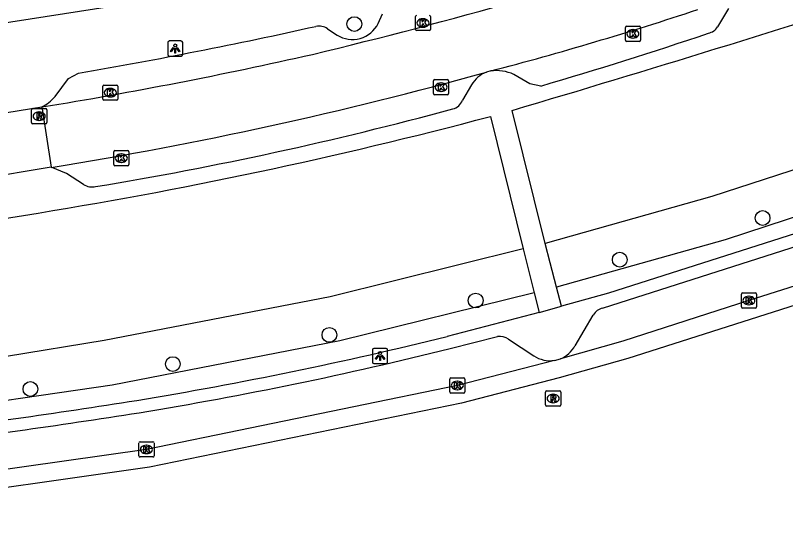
# Model space of a CAD drawing. Extents: x 158087 to 159494, y 382905 to 383981.
# Drawn here: x 159253 to 159304, y 382905 to 382940 of the extents above; entities that cross this region are included whole.
import ezdxf

# ---------------------------------------------------------------- set-up
doc = ezdxf.new("R2010")
doc.units = 0
for name, color, linetype in [('IMGEO_Berm_groen', 7, 'Continuous'), ('IMGEO_Boom', 7, 'Continuous'), ('IMGEO_Kolk', 7, 'Continuous'), ('IMGEO_Lichtpunt', 7, 'Continuous'), ('IMGEO_Rijbaan_lokaal_gesloten', 7, 'Continuous'), ('IMGEO_Rijbaan_lokaal_open', 7, 'Continuous'), ('IMGEO_Rioolput', 7, 'Continuous'), ('IMGEO_Voetpad_open', 7, 'Continuous')]:
    doc.layers.add(name, color=color, linetype=linetype)

msp = doc.modelspace()

# ---------------------------------------------------------------- linework, layer by layer
at = {"layer": 'IMGEO_Berm_groen'}
for points in [[(159342.578, 382942.109), (159299.17, 382927.991), (159288.125, 382924.89)], [(159343.473, 382939.346), (159300.04, 382925.119), (159288.875, 382921.985)], [(159286.676, 382924.524), (159273.891, 382921.364), (159258.919, 382918.474), (159252.461, 382917.415), (159245.969, 382916.591), (159236.188, 382915.426), (159227.515, 382914.71)], [(159287.402, 382921.612), (159274.536, 382918.433), (159259.446, 382915.52), (159246.37, 382913.618), (159237.791, 382912.605), (159227.799, 382911.723)]]:
    msp.add_lwpolyline(points, dxfattribs=at)
at = {"layer": 'IMGEO_Boom'}
for centre in [(159275.489, 382939.4), (159302.524, 382926.569), (159293.068, 382923.814), (159283.522, 382921.11), (159273.837, 382918.837), (159263.465, 382916.906), (159254.033, 382915.256)]:
    msp.add_circle(centre, 0.489, dxfattribs=at)
at = {"layer": 'IMGEO_Kolk'}
for p, q in [((159279.534, 382939.048), (159279.534, 382939.9)), ((159280.535, 382939.9), (159280.535, 382939.048)), ((159280.022, 382939.754), (159280.047, 382939.754)), ((159280.461, 382938.974), (159279.609, 382938.974)), ((159280.045, 382939.194), (159280.02, 382939.194)), ((159293.436, 382938.329), (159293.436, 382939.181)), ((159293.511, 382939.255), (159294.363, 382939.255)), ((159293.924, 382939.035), (159293.949, 382939.035)), ((159294.437, 382939.181), (159294.437, 382938.329)), ((159293.947, 382938.475), (159293.922, 382938.475)), ((159294.363, 382938.255), (159293.511, 382938.255)), ((159258.829, 382934.437), (159258.829, 382935.289)), ((159258.904, 382935.363), (159259.756, 382935.363)), ((159259.83, 382935.289), (159259.83, 382934.437)), ((159280.732, 382934.802), (159280.732, 382935.654)), ((159280.807, 382935.728), (159281.659, 382935.728)), ((159281.22, 382935.508), (159281.245, 382935.508)), ((159281.733, 382935.654), (159281.733, 382934.802)), ((159259.317, 382935.143), (159259.342, 382935.143)), ((159281.659, 382934.728), (159280.807, 382934.728)), ((159281.243, 382934.948), (159281.218, 382934.948)), ((159259.756, 382934.363), (159258.904, 382934.363)), ((159259.34, 382934.583), (159259.315, 382934.583)), ((159259.555, 382930.105), (159259.555, 382930.957)), ((159259.63, 382931.031), (159260.482, 382931.031)), ((159260.043, 382930.811), (159260.068, 382930.811)), ((159260.556, 382930.957), (159260.556, 382930.105)), ((159260.066, 382930.251), (159260.041, 382930.251)), ((159260.482, 382930.031), (159259.63, 382930.031)), ((159301.119, 382920.684), (159301.119, 382921.536)), ((159301.194, 382921.61), (159302.046, 382921.61)), ((159302.12, 382921.536), (159302.12, 382920.684)), ((159301.607, 382921.39), (159301.632, 382921.39)), ((159302.046, 382920.61), (159301.194, 382920.61)), ((159301.63, 382920.83), (159301.605, 382920.83)), ((159281.808, 382915.065), (159281.808, 382915.917)), ((159281.883, 382915.991), (159282.735, 382915.991)), ((159282.809, 382915.917), (159282.809, 382915.065)), ((159282.296, 382915.771), (159282.321, 382915.771)), ((159282.735, 382914.991), (159281.883, 382914.991)), ((159282.319, 382915.211), (159282.294, 382915.211)), ((159261.219, 382910.832), (159261.219, 382911.684)), ((159261.294, 382911.758), (159262.146, 382911.758)), ((159261.707, 382911.538), (159261.732, 382911.538)), ((159262.22, 382911.684), (159262.22, 382910.832)), ((159262.146, 382910.758), (159261.294, 382910.758)), ((159261.73, 382910.978), (159261.705, 382910.978))]:
    msp.add_line(p, q, dxfattribs=at)
for points in [[(159279.534, 382939.048), (159279.534, 382939.9)], [(159280.535, 382939.9), (159280.535, 382939.048)], [(159279.855, 382939.674), (159279.978, 382939.674), (159279.978, 382939.523), (159280.108, 382939.674), (159280.272, 382939.674), (159280.126, 382939.523), (159280.279, 382939.274), (159280.127, 382939.274), (159280.042, 382939.438), (159279.978, 382939.371), (159279.978, 382939.274), (159279.855, 382939.274), (159279.855, 382939.674)], [(159280.461, 382938.974), (159279.609, 382938.974)], [(159293.436, 382938.329), (159293.436, 382939.181)], [(159293.511, 382939.255), (159294.363, 382939.255)], [(159293.757, 382938.955), (159293.88, 382938.955), (159293.88, 382938.804), (159294.01, 382938.955), (159294.174, 382938.955), (159294.028, 382938.804), (159294.181, 382938.555), (159294.029, 382938.555), (159293.944, 382938.719), (159293.88, 382938.652), (159293.88, 382938.555), (159293.757, 382938.555), (159293.757, 382938.955)], [(159294.437, 382939.181), (159294.437, 382938.329)], [(159294.363, 382938.255), (159293.511, 382938.255)], [(159258.829, 382934.437), (159258.829, 382935.289)], [(159258.904, 382935.363), (159259.756, 382935.363)], [(159259.83, 382935.289), (159259.83, 382934.437)], [(159280.732, 382934.802), (159280.732, 382935.654)], [(159280.807, 382935.728), (159281.659, 382935.728)], [(159281.053, 382935.428), (159281.176, 382935.428), (159281.176, 382935.277), (159281.306, 382935.428), (159281.47, 382935.428), (159281.324, 382935.277), (159281.477, 382935.028), (159281.325, 382935.028), (159281.24, 382935.192), (159281.176, 382935.125), (159281.176, 382935.028), (159281.053, 382935.028), (159281.053, 382935.428)], [(159281.733, 382935.654), (159281.733, 382934.802)], [(159259.15, 382935.063), (159259.273, 382935.063), (159259.273, 382934.912), (159259.403, 382935.063), (159259.567, 382935.063), (159259.421, 382934.912), (159259.574, 382934.663), (159259.422, 382934.663), (159259.337, 382934.827), (159259.273, 382934.76), (159259.273, 382934.663), (159259.15, 382934.663), (159259.15, 382935.063)], [(159281.659, 382934.728), (159280.807, 382934.728)], [(159259.756, 382934.363), (159258.904, 382934.363)], [(159259.555, 382930.105), (159259.555, 382930.957)], [(159259.63, 382931.031), (159260.482, 382931.031)], [(159259.876, 382930.731), (159259.999, 382930.731), (159259.999, 382930.58), (159260.129, 382930.731), (159260.293, 382930.731), (159260.147, 382930.58), (159260.3, 382930.331), (159260.148, 382930.331), (159260.063, 382930.495), (159259.999, 382930.428), (159259.999, 382930.331), (159259.876, 382930.331), (159259.876, 382930.731)], [(159260.556, 382930.957), (159260.556, 382930.105)], [(159260.482, 382930.031), (159259.63, 382930.031)], [(159301.119, 382920.684), (159301.119, 382921.536)], [(159301.194, 382921.61), (159302.046, 382921.61)], [(159302.12, 382921.536), (159302.12, 382920.684)], [(159301.44, 382921.31), (159301.563, 382921.31), (159301.563, 382921.159), (159301.693, 382921.31), (159301.857, 382921.31), (159301.711, 382921.159), (159301.864, 382920.91), (159301.712, 382920.91), (159301.627, 382921.074), (159301.563, 382921.007), (159301.563, 382920.91), (159301.44, 382920.91), (159301.44, 382921.31)], [(159302.046, 382920.61), (159301.194, 382920.61)], [(159281.808, 382915.065), (159281.808, 382915.917)], [(159281.883, 382915.991), (159282.735, 382915.991)], [(159282.809, 382915.917), (159282.809, 382915.065)], [(159282.129, 382915.691), (159282.252, 382915.691), (159282.252, 382915.54), (159282.382, 382915.691), (159282.546, 382915.691), (159282.4, 382915.54), (159282.553, 382915.291), (159282.401, 382915.291), (159282.316, 382915.455), (159282.252, 382915.388), (159282.252, 382915.291), (159282.129, 382915.291), (159282.129, 382915.691)], [(159282.735, 382914.991), (159281.883, 382914.991)], [(159261.219, 382910.832), (159261.219, 382911.684)], [(159261.294, 382911.758), (159262.146, 382911.758)], [(159261.54, 382911.458), (159261.663, 382911.458), (159261.663, 382911.307), (159261.793, 382911.458), (159261.957, 382911.458), (159261.811, 382911.307), (159261.964, 382911.058), (159261.812, 382911.058), (159261.727, 382911.222), (159261.663, 382911.155), (159261.663, 382911.058), (159261.54, 382911.058), (159261.54, 382911.458)], [(159262.22, 382911.684), (159262.22, 382910.832)], [(159262.146, 382910.758), (159261.294, 382910.758)]]:
    msp.add_lwpolyline(points, dxfattribs=at)
for centre, start, end in [((159279.611, 382939.898), 91.552, 178.448), ((159279.611, 382939.898), 91.552, 178.448), ((159280.459, 382939.898), 1.552, 88.448), ((159280.459, 382939.898), 1.552, 88.448), ((159279.611, 382939.05), 181.552, 268.448), ((159279.611, 382939.05), 181.552, 268.448), ((159280.459, 382939.05), 271.552, 358.448), ((159280.459, 382939.05), 271.552, 358.448), ((159293.513, 382939.179), 91.552, 178.448), ((159293.513, 382939.179), 91.552, 178.448), ((159294.361, 382939.179), 1.552, 88.448), ((159294.361, 382939.179), 1.552, 88.448), ((159293.513, 382938.331), 181.552, 268.448), ((159293.513, 382938.331), 181.552, 268.448), ((159294.361, 382938.331), 271.552, 358.448), ((159294.361, 382938.331), 271.552, 358.448), ((159258.906, 382935.287), 91.552, 178.448), ((159258.906, 382935.287), 91.552, 178.448), ((159259.754, 382935.287), 1.552, 88.448), ((159259.754, 382935.287), 1.552, 88.448), ((159280.809, 382935.652), 91.552, 178.448), ((159280.809, 382935.652), 91.552, 178.448), ((159281.657, 382935.652), 1.552, 88.448), ((159281.657, 382935.652), 1.552, 88.448), ((159280.809, 382934.804), 181.552, 268.448), ((159280.809, 382934.804), 181.552, 268.448), ((159281.657, 382934.804), 271.552, 358.448), ((159281.657, 382934.804), 271.552, 358.448), ((159258.906, 382934.439), 181.552, 268.448), ((159258.906, 382934.439), 181.552, 268.448), ((159259.754, 382934.439), 271.552, 358.448), ((159259.754, 382934.439), 271.552, 358.448), ((159259.632, 382930.955), 91.552, 178.448), ((159259.632, 382930.955), 91.552, 178.448), ((159260.48, 382930.955), 1.552, 88.448), ((159260.48, 382930.955), 1.552, 88.448), ((159259.632, 382930.107), 181.552, 268.448), ((159259.632, 382930.107), 181.552, 268.448), ((159260.48, 382930.107), 271.552, 358.448), ((159260.48, 382930.107), 271.552, 358.448), ((159301.196, 382921.534), 91.552, 178.448), ((159301.196, 382921.534), 91.552, 178.448), ((159302.044, 382921.534), 1.552, 88.448), ((159302.044, 382921.534), 1.552, 88.448), ((159301.196, 382920.686), 181.552, 268.448), ((159301.196, 382920.686), 181.552, 268.448), ((159302.044, 382920.686), 271.552, 358.448), ((159302.044, 382920.686), 271.552, 358.448), ((159281.885, 382915.915), 91.552, 178.448), ((159281.885, 382915.915), 91.552, 178.448), ((159282.733, 382915.915), 1.552, 88.448), ((159282.733, 382915.915), 1.552, 88.448), ((159281.885, 382915.067), 181.552, 268.448), ((159281.885, 382915.067), 181.552, 268.448), ((159282.733, 382915.067), 271.552, 358.448), ((159282.733, 382915.067), 271.552, 358.448), ((159261.296, 382911.682), 91.552, 178.448), ((159261.296, 382911.682), 91.552, 178.448), ((159262.144, 382911.682), 1.552, 88.448), ((159262.144, 382911.682), 1.552, 88.448), ((159261.296, 382910.834), 181.552, 268.448), ((159261.296, 382910.834), 181.552, 268.448), ((159262.144, 382910.834), 271.552, 358.448), ((159262.144, 382910.834), 271.552, 358.448)]:
    msp.add_arc(centre, 0.0765, start, end, dxfattribs=at)
for centre, major_axis, ratio, start_param, end_param in [((159280.021, 382939.474), (-0.387, 0.002), 0.722429, 4.712389, 7.853982), ((159280.046, 382939.474), (-0.39, 0.002), 0.717154, 1.570796, 4.712389), ((159293.923, 382938.755), (-0.387, 0.002), 0.722429, 4.712389, 7.853982), ((159293.948, 382938.755), (-0.39, 0.002), 0.717154, 1.570796, 4.712389), ((159281.219, 382935.228), (-0.387, 0.002), 0.722429, 4.712389, 7.853982), ((159281.244, 382935.228), (-0.39, 0.002), 0.717154, 1.570796, 4.712389), ((159259.316, 382934.863), (-0.387, 0.002), 0.722429, 4.712389, 7.853982), ((159259.341, 382934.863), (-0.39, 0.002), 0.717154, 1.570796, 4.712389), ((159260.042, 382930.531), (-0.387, 0.002), 0.722429, 4.712389, 7.853982), ((159260.067, 382930.531), (-0.39, 0.002), 0.717154, 1.570796, 4.712389), ((159301.606, 382921.11), (-0.387, 0.002), 0.722429, 4.712389, 7.853982), ((159301.631, 382921.11), (-0.39, 0.002), 0.717154, 1.570796, 4.712389), ((159282.295, 382915.491), (-0.387, 0.002), 0.722429, 4.712389, 7.853982), ((159282.32, 382915.491), (-0.39, 0.002), 0.717154, 1.570796, 4.712389), ((159261.706, 382911.258), (-0.387, 0.002), 0.722429, 4.712389, 7.853982), ((159261.731, 382911.258), (-0.39, 0.002), 0.717154, 1.570796, 4.712389)]:
    msp.add_ellipse(centre, major_axis=major_axis, ratio=ratio, start_param=start_param, end_param=end_param, dxfattribs=at)
at = {"layer": 'IMGEO_Lichtpunt'}
for p, q in [((159263.125, 382938.187), (159263.125, 382937.38)), ((159263.125, 382938.187), (159263.125, 382937.38)), ((159264.027, 382938.282), (159263.219, 382938.282)), ((159264.027, 382938.282), (159263.219, 382938.282)), ((159264.121, 382937.38), (159264.121, 382938.187)), ((159264.121, 382937.38), (159264.121, 382938.187)), ((159263.219, 382937.286), (159264.027, 382937.286)), ((159263.219, 382937.286), (159264.027, 382937.286)), ((159277.593, 382917.936), (159276.785, 382917.936)), ((159277.593, 382917.936), (159276.785, 382917.936)), ((159276.691, 382917.841), (159276.691, 382917.034)), ((159276.691, 382917.841), (159276.691, 382917.034)), ((159277.687, 382917.034), (159277.687, 382917.841)), ((159277.687, 382917.034), (159277.687, 382917.841)), ((159276.785, 382916.94), (159277.593, 382916.94)), ((159276.785, 382916.94), (159277.593, 382916.94))]:
    msp.add_line(p, q, dxfattribs=at)
for points in [[(159263.499, 382937.851), (159263.538, 382937.823), (159263.35, 382937.561), (159263.312, 382937.588), (159263.499, 382937.851)], [(159263.601, 382937.803), (159263.648, 382937.803), (159263.648, 382937.481), (159263.601, 382937.481), (159263.601, 382937.803)], [(159263.711, 382937.823), (159263.749, 382937.85), (159263.936, 382937.588), (159263.897, 382937.56), (159263.711, 382937.823)], [(159277.065, 382917.505), (159277.104, 382917.477), (159276.916, 382917.215), (159276.878, 382917.242), (159277.065, 382917.505)], [(159277.167, 382917.457), (159277.214, 382917.457), (159277.214, 382917.135), (159277.167, 382917.135), (159277.167, 382917.457)], [(159277.277, 382917.477), (159277.315, 382917.504), (159277.502, 382917.242), (159277.463, 382917.214), (159277.277, 382917.477)]]:
    msp.add_lwpolyline(points, dxfattribs=at)
for centre in [(159263.624, 382937.985), (159277.19, 382917.639)]:
    msp.add_circle(centre, 0.0994, dxfattribs=at)
for centre, start, end in [((159263.219, 382938.187), 90, 180), ((159263.219, 382938.187), 90, 180), ((159264.027, 382938.187), 0, 90), ((159264.027, 382938.187), 0, 90), ((159263.219, 382937.38), 180, 270), ((159263.219, 382937.38), 180, 270), ((159264.027, 382937.38), 270, 0), ((159264.027, 382937.38), 270, 360), ((159276.785, 382917.841), 90, 180), ((159276.785, 382917.841), 90, 180), ((159277.593, 382917.841), 0, 90), ((159277.593, 382917.841), 0, 90), ((159276.785, 382917.034), 180, 270), ((159276.785, 382917.034), 180, 270), ((159277.593, 382917.034), 270, 0), ((159277.593, 382917.034), 270, 360)]:
    msp.add_arc(centre, 0.0946, start, end, dxfattribs=at)
at = {"layer": 'IMGEO_Rijbaan_lokaal_gesloten'}
for points in [[(159345.499, 382935.219), (159341.953, 382934.042), (159320.094, 382926.966), (159301.621, 382921.109), (159293.264, 382918.427), (159289.135, 382917.261)], [(159345.91, 382934.105), (159342.325, 382932.901), (159320.46, 382925.824), (159293.61, 382917.278), (159289.051, 382915.994), (159282.58, 382914.322), (159261.925, 382910.075), (159245.487, 382907.757), (159231.478, 382906.443), (159222.785, 382905.863), (159203.024, 382904.963), (159194.11, 382905.224), (159187.33, 382905.726), (159182.374, 382906.196), (159182.349, 382906.198)], [(159288.738, 382917.153), (159282.31, 382915.49), (159261.72, 382911.256), (159245.347, 382908.949), (159231.383, 382907.639), (159229.404, 382907.513), (159227.425, 382907.384)], [(159288.738, 382917.153), (159289.135, 382917.261)]]:
    msp.add_lwpolyline(points, dxfattribs=at)
at = {"layer": 'IMGEO_Rijbaan_lokaal_open'}
for points in [[(159284.517, 382936.298), (159284.233, 382936.219)], [(159249.998, 382933.148), (159254.795, 382933.919)], [(159254.795, 382933.919), (159255.416, 382929.924)], [(159255.416, 382929.924), (159250.63, 382929.147)]]:
    msp.add_lwpolyline(points, dxfattribs=at)
for centre, radius, start, end in [((159191.723, 383273.842), 346.056, 283.53608, 288.20796), ((159228.982, 383148.665), 219.508, 284.65482, 288.39256), ((159207.246, 383226.743), 296.659, 279.22327, 282.75044), ((159213.682, 383190.077), 263.48, 279.11373, 285.53135)]:
    msp.add_arc(centre, radius, start, end, dxfattribs=at)
at = {"layer": 'IMGEO_Rioolput'}
for p, q in [((159254.112, 382932.88), (159254.112, 382933.732)), ((159254.187, 382933.806), (159255.039, 382933.806)), ((159255.113, 382933.732), (159255.113, 382932.88)), ((159254.6, 382933.586), (159254.625, 382933.586)), ((159255.039, 382932.806), (159254.187, 382932.806)), ((159254.623, 382933.026), (159254.598, 382933.026)), ((159288.154, 382914.203), (159288.154, 382915.055)), ((159288.229, 382915.129), (159289.081, 382915.129)), ((159288.642, 382914.909), (159288.667, 382914.909)), ((159289.155, 382915.055), (159289.155, 382914.203)), ((159288.665, 382914.349), (159288.64, 382914.349)), ((159289.081, 382914.129), (159288.229, 382914.129))]:
    msp.add_line(p, q, dxfattribs=at)
for points in [[(159254.112, 382932.88), (159254.112, 382933.732)], [(159254.187, 382933.806), (159255.039, 382933.806)], [(159255.113, 382933.732), (159255.113, 382932.88)], [(159254.701, 382933.504), (159254.449, 382933.506), (159254.449, 382933.106)], [(159254.449, 382933.106), (159254.573, 382933.106), (159254.573, 382933.268), (159254.584, 382933.268)], [(159254.627, 382933.425), (159254.573, 382933.425), (159254.573, 382933.344)], [(159254.573, 382933.344), (159254.625, 382933.344)], [(159254.631, 382933.239), (159254.702, 382933.106), (159254.842, 382933.106), (159254.777, 382933.232)], [(159255.039, 382932.806), (159254.187, 382932.806)], [(159288.154, 382914.203), (159288.154, 382915.055)], [(159288.229, 382915.129), (159289.081, 382915.129)], [(159288.743, 382914.827), (159288.491, 382914.829), (159288.491, 382914.429)], [(159289.155, 382915.055), (159289.155, 382914.203)], [(159288.491, 382914.429), (159288.615, 382914.429), (159288.615, 382914.591), (159288.626, 382914.591)], [(159288.669, 382914.748), (159288.615, 382914.748), (159288.615, 382914.667)], [(159288.615, 382914.667), (159288.667, 382914.667)], [(159288.673, 382914.562), (159288.744, 382914.429), (159288.884, 382914.429), (159288.819, 382914.555)], [(159289.081, 382914.129), (159288.229, 382914.129)]]:
    msp.add_lwpolyline(points, dxfattribs=at)
for centre, radius, start, end in [((159254.189, 382933.73), 0.0765, 91.552, 178.448), ((159254.189, 382933.73), 0.0765, 91.552, 178.448), ((159255.037, 382933.73), 0.0765, 1.552, 88.448), ((159255.037, 382933.73), 0.0765, 1.552, 88.448), ((159254.583, 382933.215), 0.0533, 26.0293, 88.6989), ((159254.609, 382933.533), 0.19, 274.7715, 282.9687), ((159254.633, 382933.329), 0.0964, 77.0061, 93.1865), ((159254.647, 382933.386), 0.0378, 276.6634, 79.6772), ((159254.7, 382933.394), 0.109, 350.3612, 89.416), ((159254.698, 382933.394), 0.112, 277.5842, 350.9817), ((159254.682, 382933.179), 0.108, 29.5134, 73.7905), ((159254.189, 382932.882), 0.0765, 181.552, 268.448), ((159254.189, 382932.882), 0.0765, 181.552, 268.448), ((159255.037, 382932.882), 0.0765, 271.552, 358.448), ((159255.037, 382932.882), 0.0765, 271.552, 358.448), ((159288.231, 382915.053), 0.0765, 91.552, 178.448), ((159288.231, 382915.053), 0.0765, 91.552, 178.448), ((159288.742, 382914.717), 0.109, 350.3612, 89.416), ((159289.079, 382915.053), 0.0765, 1.552, 88.448), ((159289.079, 382915.053), 0.0765, 1.552, 88.448), ((159288.625, 382914.538), 0.0533, 26.0293, 88.6989), ((159288.651, 382914.856), 0.19, 274.7715, 282.9687), ((159288.675, 382914.652), 0.0964, 77.0061, 93.1865), ((159288.689, 382914.709), 0.0378, 276.6634, 79.6772), ((159288.74, 382914.717), 0.112, 277.5842, 350.9817), ((159288.724, 382914.502), 0.108, 29.5134, 73.7905), ((159288.231, 382914.205), 0.0765, 181.552, 268.448), ((159288.231, 382914.205), 0.0765, 181.552, 268.448), ((159289.079, 382914.205), 0.0765, 271.552, 358.448), ((159289.079, 382914.205), 0.0765, 271.552, 358.448)]:
    msp.add_arc(centre, radius, start, end, dxfattribs=at)
for centre, major_axis, ratio, start_param, end_param in [((159254.599, 382933.306), (-0.387, 0.002), 0.722429, 4.712389, 7.853982), ((159254.624, 382933.306), (-0.39, 0.002), 0.717154, 1.570796, 4.712389), ((159288.641, 382914.629), (-0.387, 0.002), 0.722429, 4.712389, 7.853982), ((159288.666, 382914.629), (-0.39, 0.002), 0.717154, 1.570796, 4.712389)]:
    msp.add_ellipse(centre, major_axis=major_axis, ratio=ratio, start_param=start_param, end_param=end_param, dxfattribs=at)
at = {"layer": 'IMGEO_Voetpad_open'}
for points in [[(159237.38, 382937.512), (159248.461, 382938.896), (159260.558, 382940.762), (159262.22, 382941.117)], [(159300.262, 382940.441), (159299.542, 382939.221)], [(159277.066, 382939.443), (159277.354, 382940.078)], [(159343.473, 382939.346), (159343.857, 382938.162), (159340.962, 382937.229), (159322.348, 382931.178), (159292.313, 382921.587), (159289.205, 382920.734)], [(159273.703, 382939.089), (159274.345, 382938.667)], [(159291.931, 382920.613), (159292.545, 382920.802), (159322.593, 382930.387), (159341.5, 382936.533)], [(159255.665, 382934.607), (159256.559, 382935.805), (159257.216, 382936.151)], [(159287.83, 382935.303), (159287.104, 382935.45), (159286.046, 382936.066)], [(159283.257, 382935.374), (159282.646, 382934.365)], [(159284.496, 382933.286), (159286.676, 382924.524)], [(159288.125, 382924.89), (159285.94, 382933.689)], [(159257.556, 382928.784), (159256.419, 382929.521), (159255.416, 382929.924)], [(159286.676, 382924.524), (159287.402, 382921.612)], [(159288.875, 382921.985), (159288.447, 382923.605), (159288.125, 382924.89)], [(159289.205, 382920.734), (159288.875, 382921.985)], [(159287.402, 382921.612), (159287.723, 382920.324)], [(159287.723, 382920.324), (159289.205, 382920.734)], [(159287.723, 382920.324), (159281.634, 382918.738)], [(159290.102, 382918.113), (159291.314, 382920.151)], [(159281.828, 382917.94), (159284.972, 382918.722)], [(159285.706, 382918.557), (159287.375, 382917.458)]]:
    msp.add_lwpolyline(points, dxfattribs=at)
for centre, radius, start, end in [((158908.133, 384207.771), 1328.918, 286.516823, 288.952894), ((159275.35, 382940.301), 1.918, 238.3979, 333.4373), ((159200.964, 383263.043), 331.696, 279.7639, 282.53357), ((159273.144, 382938.327), 0.945, 53.7524, 102.0891), ((159211.628, 383197.02), 272.585, 286.23361, 288.68381), ((159298.759, 382939.695), 0.915, 281.9649, 328.7808), ((159284.89, 382933.604), 2.72, 64.8572, 97.8871), ((159284.869, 382934.498), 1.835, 110.2847, 151.4859), ((159253.551, 382936.386), 2.763, 296.7596, 319.9146), ((159281.808, 382934.655), 0.886, 282.8803, 340.896), ((159219.241, 383165.436), 239.998, 279.37807, 285.16052), ((159204.131, 383236.801), 313.974, 279.05903, 284.83048), ((159258.13, 382929.737), 1.113, 238.9414, 281.2903), ((159210.155, 383190.041), 266.853, 273.59743, 279.36254), ((159292.215, 382919.591), 1.061, 105.5178, 148.1328), ((159218.258, 383174.328), 263.331, 279.35749, 283.92613), ((159285.112, 382917.629), 1.101, 57.3625, 97.299), ((159220.55, 383162.785), 252.397, 279.27635, 284.05105), ((159288.441, 382919.023), 1.893, 291.4855, 331.2794), ((159288.44, 382919.019), 1.889, 235.6957, 279.0776), ((159182.037, 383415.397), 507.092, 277.13726, 278.96681), ((159175.29, 383462.964), 555.958, 277.21588, 278.89295)]:
    msp.add_arc(centre, radius, start, end, dxfattribs=at)

doc.saveas('drawing.dxf')
